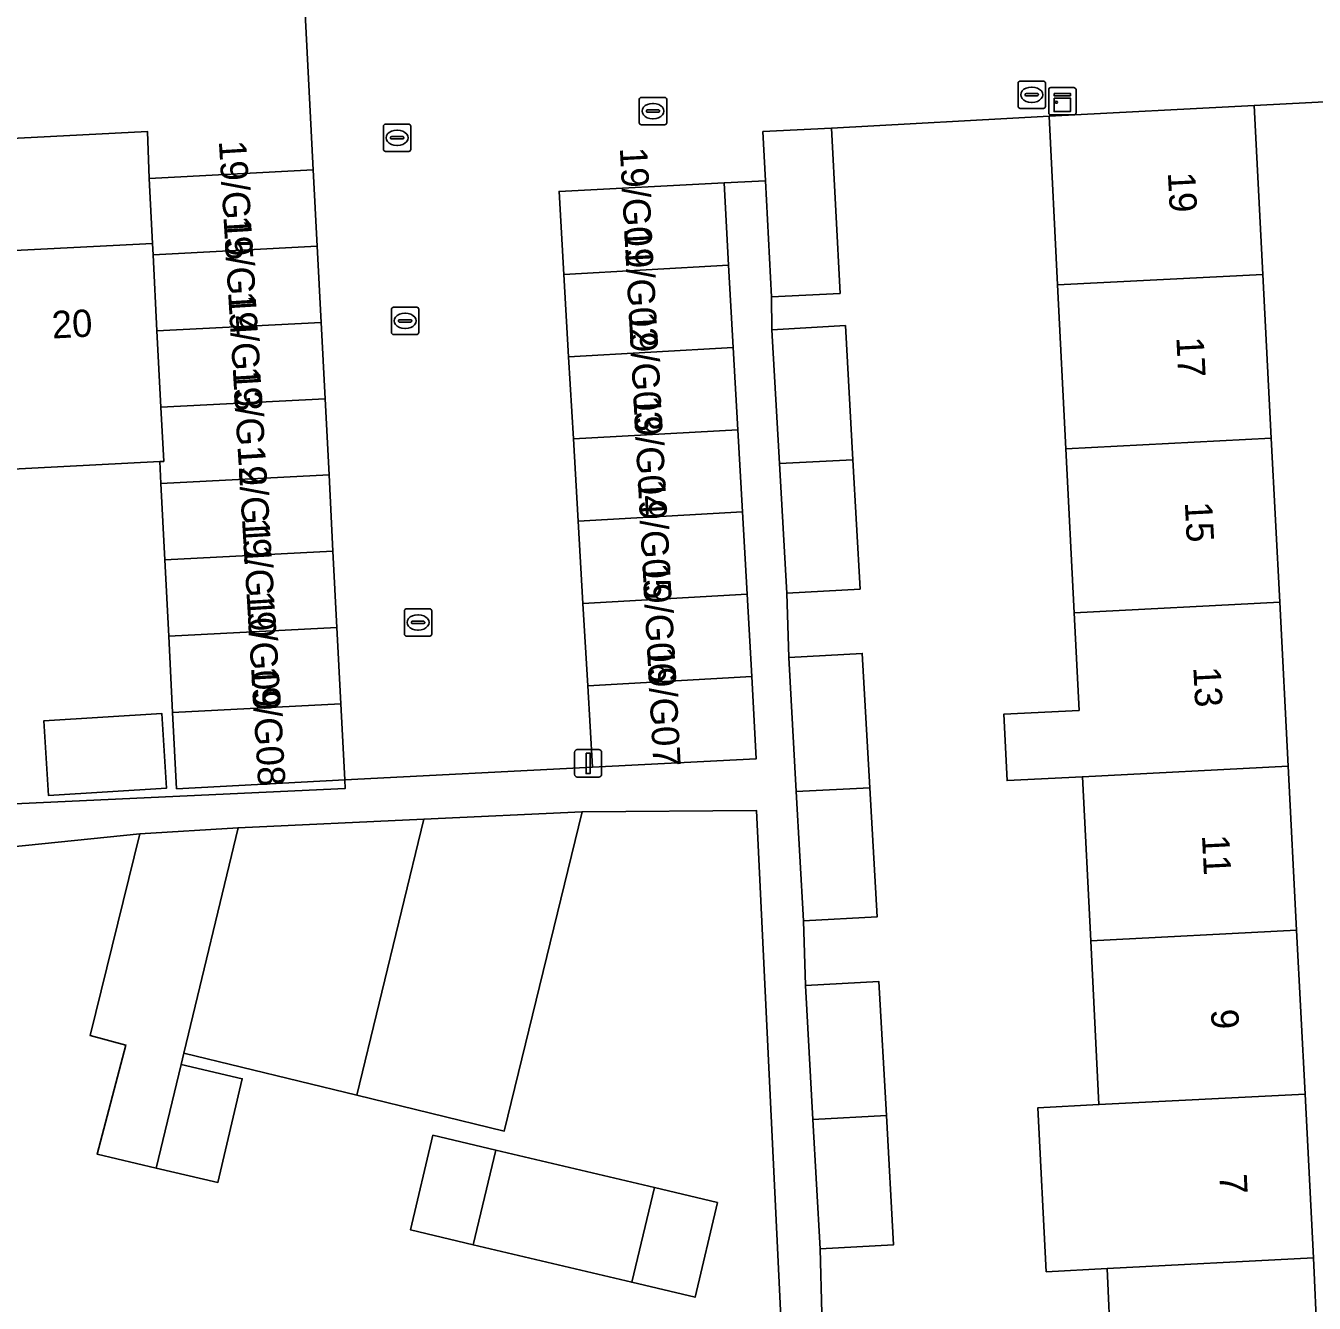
# Model space of a CAD drawing. Extents: x 161084 to 161928, y 385354 to 386522.
# Drawn here: x 161419.44 to 161466.55, y 385866.83 to 385913.52 of the extents above; entities that cross this region are included whole.
import ezdxf

# ---------------------------------------------------------------- set-up
doc = ezdxf.new("R2010")
doc.units = 0
for name, color, linetype in [('IMGEO_Erf', 7, 'Continuous'), ('IMGEO_Kast', 7, 'Continuous'), ('IMGEO_Kolk', 7, 'Continuous'), ('IMGEO_Lichtmast', 7, 'Continuous'), ('IMGEO_Muur', 7, 'Continuous'), ('IMGEO_Pand', 7, 'Continuous'), ('IMGEO_Pand_nummerreeks', 7, 'Continuous'), ('IMGEO_Rijbaan_lokaal_open', 7, 'Continuous'), ('IMGEO_Voetpad_open', 7, 'Continuous')]:
    doc.layers.add(name, color=color, linetype=linetype)

msp = doc.modelspace()

# ---------------------------------------------------------------- linework, layer by layer
at = {"layer": 'IMGEO_Erf'}
for points in [[(161469.278, 385910.865), (161464.358, 385910.606), (161464.676, 385904.433), (161464.984, 385898.441), (161465.293, 385892.449), (161465.601, 385886.457), (161465.91, 385880.465), (161466.218, 385874.472), (161466.527, 385868.48), (161466.79, 385862.486), (161467.053, 385856.491), (161467.322, 385850.351), (161469.903, 385850.461), (161472.4, 385850.582)], [(161423.947, 385907.942), (161423.887, 385909.661), (161363.805, 385906.561), (161363.991, 385902.464), (161370.131, 385902.781), (161376.122, 385903.089), (161382.115, 385903.398), (161388.107, 385903.707), (161394.099, 385904.016), (161400.091, 385904.325), (161406.083, 385904.634), (161412.075, 385904.943), (161418.067, 385905.252), (161424.07, 385905.561)], [(161424.519, 385893.997), (161424.375, 385896.785), (161424.334, 385897.589), (161418.482, 385897.287), (161412.49, 385896.979), (161412.623, 385894.394), (161406.631, 385894.085), (161406.498, 385896.67), (161400.506, 385896.361), (161394.514, 385896.052), (161388.521, 385895.743), (161382.529, 385895.434), (161376.537, 385895.126), (161370.546, 385894.817), (161364.401, 385894.5), (161364.506, 385884.014), (161394.6, 385883.953), (161431.117, 385885.643), (161431.1, 385885.952), (161424.95, 385885.635), (161424.806, 385888.422), (161424.663, 385891.21)], [(161424.416, 385888.379), (161424.58, 385885.651), (161420.264, 385885.391), (161420.1, 385888.119)], [(161434.324, 385872.965), (161436.624, 385872.422), (161442.425, 385871.051), (161444.731, 385870.506), (161443.914, 385867.047), (161441.595, 385867.595), (161435.794, 385868.966), (161433.507, 385869.506)]]:
    msp.add_lwpolyline(points, close=True, dxfattribs=at)
for points in [[(161459.248, 385862.098), (161458.985, 385868.092), (161456.754, 385867.977), (161456.447, 385873.97), (161458.683, 385874.085), (161458.38, 385880.078), (161458.077, 385886.07), (161455.324, 385885.928), (161455.199, 385888.355), (161457.955, 385888.497), (161457.775, 385892.063), (161457.472, 385898.055), (161457.17, 385904.047), (161456.858, 385910.22), (161448.902, 385909.78), (161449.213, 385903.738), (161446.707, 385903.609), (161446.723, 385902.409), (161449.409, 385902.56), (161449.684, 385897.655), (161449.949, 385892.932), (161447.263, 385892.782), (161447.34, 385890.425), (161450.026, 385890.576), (161450.301, 385885.67), (161450.566, 385880.948), (161447.88, 385880.798), (161447.946, 385878.44), (161450.632, 385878.591), (161450.907, 385873.686), (161451.172, 385868.963), (161448.486, 385868.813), (161448.551, 385866.455)], [(161416.614, 385865.671), (161422.409, 385864.278), (161428.203, 385862.886), (161428.248, 385863.075), (161434.043, 385861.682), (161433.342, 385858.765), (161439.138, 385857.372), (161441.329, 385856.846), (161441.967, 385859.503), (161447.439, 385858.188), (161446.154, 385884.843), (161439.78, 385884.791), (161436.936, 385873.118), (161431.538, 385874.433), (161425.22, 385875.972), (161425.12, 385875.556), (161427.353, 385875.033), (161426.465, 385871.24), (161424.209, 385871.767), (161422.043, 385872.274), (161423.099, 385876.265), (161421.797, 385876.609), (161423.612, 385883.982), (161418.222, 385883.441)]]:
    msp.add_lwpolyline(points, dxfattribs=at)
at = {"layer": 'IMGEO_Kast'}
for p, q in [((161456.919, 385911.261), (161457.76, 385911.261)), ((161457.76, 385911.261), (161456.919, 385911.261)), ((161456.844, 385910.336), (161456.844, 385911.177)), ((161456.844, 385911.177), (161456.844, 385910.336)), ((161457.844, 385911.186), (161457.844, 385910.345)), ((161457.844, 385910.345), (161457.844, 385911.186)), ((161457.769, 385910.261), (161456.928, 385910.261)), ((161456.928, 385910.261), (161457.769, 385910.261))]:
    msp.add_line(p, q, dxfattribs=at)
for points in [[(161457.039, 385911.051), (161457.639, 385911.051), (161457.639, 385910.966), (161457.039, 385910.966), (161457.039, 385911.051)], [(161457.039, 385910.876), (161457.639, 385910.876), (161457.639, 385910.387), (161457.039, 385910.387), (161457.039, 385910.876)]]:
    msp.add_lwpolyline(points, dxfattribs=at)
msp.add_circle((161457.123, 385910.725), 0.0377, dxfattribs=at)
for centre, start, end in [((161456.922, 385911.183), 92.4484, 184.2845), ((161456.922, 385911.183), 92.4484, 184.2845), ((161457.766, 385911.183), 2.4484, 94.2845), ((161457.766, 385911.183), 2.4484, 94.2845), ((161456.922, 385910.339), 182.4484, 274.2845), ((161456.922, 385910.339), 182.4484, 274.2845), ((161457.766, 385910.339), 272.4484, 4.2845), ((161457.766, 385910.339), 272.4484, 4.2845)]:
    msp.add_arc(centre, 0.0779, start, end, dxfattribs=at)
at = {"layer": 'IMGEO_Kolk'}
for p, q in [((161455.725, 385910.574), (161455.725, 385911.426)), ((161455.8, 385911.5), (161456.652, 385911.5)), ((161456.213, 385911.28), (161456.238, 385911.28)), ((161456.726, 385911.426), (161456.726, 385910.574)), ((161441.873, 385909.977), (161441.873, 385910.829)), ((161441.948, 385910.903), (161442.8, 385910.903)), ((161442.874, 385910.829), (161442.874, 385909.977)), ((161455.984, 385910.994), (161455.984, 385911.006)), ((161456.422, 385910.957), (161456.024, 385910.957)), ((161456.027, 385911.043), (161456.425, 385911.043)), ((161456.468, 385911.006), (161456.468, 385910.994)), ((161442.132, 385910.397), (161442.132, 385910.409)), ((161442.57, 385910.36), (161442.172, 385910.36)), ((161442.175, 385910.446), (161442.573, 385910.446)), ((161442.361, 385910.683), (161442.386, 385910.683)), ((161442.616, 385910.409), (161442.616, 385910.397)), ((161456.652, 385910.5), (161455.8, 385910.5)), ((161456.236, 385910.72), (161456.211, 385910.72)), ((161432.516, 385909), (161432.516, 385909.852)), ((161432.591, 385909.926), (161433.443, 385909.926)), ((161433.517, 385909.852), (161433.517, 385909)), ((161442.8, 385909.903), (161441.948, 385909.903)), ((161442.384, 385910.123), (161442.359, 385910.123)), ((161432.775, 385909.42), (161432.775, 385909.432)), ((161433.213, 385909.383), (161432.815, 385909.383)), ((161432.818, 385909.469), (161433.216, 385909.469)), ((161433.004, 385909.706), (161433.029, 385909.706)), ((161433.259, 385909.432), (161433.259, 385909.42)), ((161433.443, 385908.926), (161432.591, 385908.926)), ((161433.027, 385909.146), (161433.002, 385909.146)), ((161432.884, 385903.234), (161433.736, 385903.234)), ((161432.809, 385902.308), (161432.809, 385903.16)), ((161433.068, 385902.728), (161433.068, 385902.74)), ((161433.111, 385902.777), (161433.509, 385902.777)), ((161433.297, 385903.014), (161433.322, 385903.014)), ((161433.552, 385902.74), (161433.552, 385902.728)), ((161433.81, 385903.16), (161433.81, 385902.308)), ((161433.506, 385902.691), (161433.108, 385902.691)), ((161433.32, 385902.454), (161433.295, 385902.454)), ((161433.736, 385902.234), (161432.884, 385902.234)), ((161433.282, 385891.285), (161433.282, 385892.137)), ((161433.357, 385892.211), (161434.209, 385892.211)), ((161433.77, 385891.991), (161433.795, 385891.991)), ((161434.283, 385892.137), (161434.283, 385891.285)), ((161433.541, 385891.705), (161433.541, 385891.717)), ((161433.979, 385891.668), (161433.581, 385891.668)), ((161433.584, 385891.754), (161433.982, 385891.754)), ((161433.793, 385891.431), (161433.768, 385891.431)), ((161434.025, 385891.717), (161434.025, 385891.705)), ((161434.209, 385891.211), (161433.357, 385891.211))]:
    msp.add_line(p, q, dxfattribs=at)
for points in [[(161455.725, 385910.574), (161455.725, 385911.426)], [(161455.8, 385911.5), (161456.652, 385911.5)], [(161456.726, 385911.426), (161456.726, 385910.574)], [(161441.873, 385909.977), (161441.873, 385910.829)], [(161441.948, 385910.903), (161442.8, 385910.903)], [(161442.874, 385910.829), (161442.874, 385909.977)], [(161456.652, 385910.5), (161455.8, 385910.5)], [(161432.516, 385909), (161432.516, 385909.852)], [(161432.591, 385909.926), (161433.443, 385909.926)], [(161433.517, 385909.852), (161433.517, 385909)], [(161442.8, 385909.903), (161441.948, 385909.903)], [(161433.443, 385908.926), (161432.591, 385908.926)], [(161432.884, 385903.234), (161433.736, 385903.234)], [(161432.809, 385902.308), (161432.809, 385903.16)], [(161433.81, 385903.16), (161433.81, 385902.308)], [(161433.736, 385902.234), (161432.884, 385902.234)], [(161433.282, 385891.285), (161433.282, 385892.137)], [(161433.357, 385892.211), (161434.209, 385892.211)], [(161434.283, 385892.137), (161434.283, 385891.285)], [(161434.209, 385891.211), (161433.357, 385891.211)]]:
    msp.add_lwpolyline(points, dxfattribs=at)
for centre, radius, start, end in [((161455.802, 385911.424), 0.0765, 91.552, 178.448), ((161455.802, 385911.424), 0.0765, 91.552, 178.448), ((161456.65, 385911.424), 0.0765, 1.552, 88.448), ((161456.65, 385911.424), 0.0765, 1.552, 88.448), ((161441.95, 385910.827), 0.0765, 91.552, 178.448), ((161441.95, 385910.827), 0.0765, 91.552, 178.448), ((161442.798, 385910.827), 0.0765, 1.552, 88.448), ((161442.798, 385910.827), 0.0765, 1.552, 88.448), ((161456.024, 385911.003), 0.0403, 85.8775, 175.7526), ((161456.021, 385910.993), 0.0366, 178.938, 274.7102), ((161456.425, 385911), 0.043, 264.8664, 352.4533), ((161456.429, 385911.005), 0.0386, 1.7309, 96.639), ((161442.172, 385910.406), 0.0403, 85.8775, 175.7526), ((161442.169, 385910.396), 0.0366, 178.938, 274.7102), ((161442.573, 385910.403), 0.043, 264.8664, 352.4533), ((161442.577, 385910.408), 0.0386, 1.7309, 96.639), ((161455.802, 385910.576), 0.0765, 181.552, 268.448), ((161455.802, 385910.576), 0.0765, 181.552, 268.448), ((161456.65, 385910.576), 0.0765, 271.552, 358.448), ((161456.65, 385910.576), 0.0765, 271.552, 358.448), ((161432.593, 385909.85), 0.0765, 91.552, 178.448), ((161432.593, 385909.85), 0.0765, 91.552, 178.448), ((161433.441, 385909.85), 0.0765, 1.552, 88.448), ((161433.441, 385909.85), 0.0765, 1.552, 88.448), ((161441.95, 385909.979), 0.0765, 181.552, 268.448), ((161441.95, 385909.979), 0.0765, 181.552, 268.448), ((161442.798, 385909.979), 0.0765, 271.552, 358.448), ((161442.798, 385909.979), 0.0765, 271.552, 358.448), ((161432.815, 385909.429), 0.0403, 85.8775, 175.7526), ((161432.812, 385909.419), 0.0366, 178.938, 274.7102), ((161433.216, 385909.426), 0.043, 264.8664, 352.4533), ((161433.22, 385909.431), 0.0386, 1.7309, 96.639), ((161432.593, 385909.002), 0.0765, 181.552, 268.448), ((161432.593, 385909.002), 0.0765, 181.552, 268.448), ((161433.441, 385909.002), 0.0765, 271.552, 358.448), ((161433.441, 385909.002), 0.0765, 271.552, 358.448), ((161432.886, 385903.158), 0.0765, 91.552, 178.448), ((161432.886, 385903.158), 0.0765, 91.552, 178.448), ((161433.734, 385903.158), 0.0765, 1.552, 88.448), ((161433.734, 385903.158), 0.0765, 1.552, 88.448), ((161433.108, 385902.737), 0.0403, 85.8775, 175.7526), ((161433.105, 385902.727), 0.0366, 178.938, 274.7102), ((161433.509, 385902.734), 0.043, 264.8664, 352.4533), ((161433.513, 385902.739), 0.0386, 1.7309, 96.639), ((161432.886, 385902.31), 0.0765, 181.552, 268.448), ((161432.886, 385902.31), 0.0765, 181.552, 268.448), ((161433.734, 385902.31), 0.0765, 271.552, 358.448), ((161433.734, 385902.31), 0.0765, 271.552, 358.448), ((161433.359, 385892.135), 0.0765, 91.552, 178.448), ((161433.359, 385892.135), 0.0765, 91.552, 178.448), ((161434.207, 385892.135), 0.0765, 1.552, 88.448), ((161434.207, 385892.135), 0.0765, 1.552, 88.448), ((161433.581, 385891.714), 0.0403, 85.8775, 175.7526), ((161433.578, 385891.704), 0.0366, 178.938, 274.7102), ((161433.982, 385891.711), 0.043, 264.8664, 352.4533), ((161433.986, 385891.716), 0.0386, 1.7309, 96.639), ((161433.359, 385891.287), 0.0765, 181.552, 268.448), ((161433.359, 385891.287), 0.0765, 181.552, 268.448), ((161434.207, 385891.287), 0.0765, 271.552, 358.448), ((161434.207, 385891.287), 0.0765, 271.552, 358.448)]:
    msp.add_arc(centre, radius, start, end, dxfattribs=at)
for centre, major_axis, ratio, start_param, end_param in [((161456.212, 385911), (-0.387, 0.002), 0.722429, 4.712389, 7.853982), ((161456.237, 385911), (-0.39, 0.002), 0.717154, 1.570796, 4.712389), ((161442.36, 385910.403), (-0.387, 0.002), 0.722429, 4.712389, 7.853982), ((161442.385, 385910.403), (-0.39, 0.002), 0.717154, 1.570796, 4.712389), ((161433.003, 385909.426), (-0.387, 0.002), 0.722429, 4.712389, 7.853982), ((161433.028, 385909.426), (-0.39, 0.002), 0.717154, 1.570796, 4.712389), ((161433.296, 385902.734), (-0.387, 0.002), 0.722429, 4.712389, 7.853982), ((161433.321, 385902.734), (-0.39, 0.002), 0.717154, 1.570796, 4.712389), ((161433.769, 385891.711), (-0.387, 0.002), 0.722429, 4.712389, 7.853982), ((161433.794, 385891.711), (-0.39, 0.002), 0.717154, 1.570796, 4.712389)]:
    msp.add_ellipse(centre, major_axis=major_axis, ratio=ratio, start_param=start_param, end_param=end_param, dxfattribs=at)
at = {"layer": 'IMGEO_Lichtmast'}
for p, q in [((161439.506, 385886.161), (161439.506, 385886.961)), ((161439.506, 385886.961), (161439.506, 385886.161)), ((161439.606, 385887.061), (161440.396, 385887.061)), ((161440.396, 385887.061), (161439.606, 385887.061)), ((161440.496, 385886.961), (161440.496, 385886.161)), ((161440.496, 385886.161), (161440.496, 385886.961)), ((161440.396, 385886.061), (161439.606, 385886.061)), ((161439.606, 385886.061), (161440.396, 385886.061))]:
    msp.add_line(p, q, dxfattribs=at)
msp.add_lwpolyline([(161439.926, 385886.936), (161440.076, 385886.936), (161440.076, 385886.186), (161439.926, 385886.186), (161439.926, 385886.936)], dxfattribs=at)
for centre, start, end in [((161439.606, 385886.961), 90, 180), ((161439.606, 385886.961), 90, 180), ((161440.396, 385886.961), 0, 90), ((161440.396, 385886.961), 360, 90), ((161439.606, 385886.161), 180, 270), ((161439.606, 385886.161), 180, 270), ((161440.396, 385886.161), 270, 0), ((161440.396, 385886.161), 270, 0)]:
    msp.add_arc(centre, 0.1, start, end, dxfattribs=at)
at = {"layer": 'IMGEO_Muur'}
msp.add_lwpolyline([(161448.902, 385909.78), (161456.858, 385910.22)], dxfattribs=at)
at = {"layer": 'IMGEO_Pand'}
for points in [[(161456.858, 385910.22), (161457.17, 385904.047), (161464.676, 385904.433), (161464.358, 385910.606)], [(161446.488, 385907.854), (161446.707, 385903.609), (161449.213, 385903.738), (161448.902, 385909.78), (161446.395, 385909.651)], [(161424.07, 385905.561), (161424.091, 385905.154), (161430.095, 385905.464), (161429.951, 385908.251), (161423.947, 385907.942)], [(161438.939, 385907.465), (161439.115, 385904.431), (161445.14, 385904.769), (161444.971, 385907.776)], [(161424.091, 385905.154), (161424.07, 385905.561), (161418.067, 385905.252), (161418.482, 385897.287), (161424.334, 385897.589), (161424.482, 385897.597), (161424.379, 385899.58), (161424.235, 385902.367)], [(161424.091, 385905.154), (161424.235, 385902.367), (161430.238, 385902.676), (161430.095, 385905.464)], [(161439.289, 385901.425), (161445.308, 385901.762), (161445.14, 385904.769), (161439.115, 385904.431)], [(161457.17, 385904.047), (161457.472, 385898.055), (161464.984, 385898.441), (161464.676, 385904.433)], [(161430.382, 385899.889), (161430.238, 385902.676), (161424.235, 385902.367), (161424.379, 385899.58)], [(161449.409, 385902.56), (161446.723, 385902.409), (161446.997, 385897.517), (161449.684, 385897.655)], [(161439.463, 385898.418), (161445.477, 385898.755), (161445.308, 385901.762), (161439.289, 385901.425)], [(161430.526, 385897.102), (161430.382, 385899.889), (161424.379, 385899.58), (161424.482, 385897.597), (161424.334, 385897.589), (161424.375, 385896.785)], [(161439.637, 385895.412), (161445.645, 385895.749), (161445.477, 385898.755), (161439.463, 385898.418)], [(161457.472, 385898.055), (161457.775, 385892.063), (161465.293, 385892.449), (161464.984, 385898.441)], [(161447.263, 385892.782), (161449.949, 385892.932), (161449.684, 385897.655), (161446.997, 385897.517)], [(161424.375, 385896.785), (161424.519, 385893.997), (161430.669, 385894.314), (161430.526, 385897.102)], [(161439.811, 385892.405), (161445.814, 385892.742), (161445.645, 385895.749), (161439.637, 385895.412)], [(161424.519, 385893.997), (161424.663, 385891.21), (161430.813, 385891.527), (161430.669, 385894.314)], [(161439.985, 385889.399), (161445.982, 385889.735), (161445.814, 385892.742), (161439.811, 385892.405)], [(161465.293, 385892.449), (161457.775, 385892.063), (161457.955, 385888.497), (161455.199, 385888.355), (161455.324, 385885.928), (161458.077, 385886.07), (161465.601, 385886.457)], [(161430.956, 385888.739), (161430.813, 385891.527), (161424.663, 385891.21), (161424.806, 385888.422)], [(161450.026, 385890.576), (161447.34, 385890.425), (161447.615, 385885.532), (161450.301, 385885.67)], [(161440.158, 385886.419), (161446.151, 385886.728), (161445.982, 385889.735), (161439.985, 385889.399)], [(161430.956, 385888.739), (161424.806, 385888.422), (161424.95, 385885.635), (161431.1, 385885.952)], [(161420.264, 385885.391), (161424.58, 385885.651), (161424.416, 385888.379), (161420.1, 385888.119)], [(161465.91, 385880.465), (161465.601, 385886.457), (161458.077, 385886.07), (161458.38, 385880.078)], [(161447.88, 385880.798), (161450.566, 385880.948), (161450.301, 385885.67), (161447.615, 385885.532)], [(161433.996, 385884.521), (161427.199, 385884.204), (161425.22, 385875.972), (161431.538, 385874.433)], [(161439.78, 385884.791), (161433.996, 385884.521), (161431.538, 385874.433), (161436.936, 385873.118)], [(161427.199, 385884.204), (161423.612, 385883.982), (161421.797, 385876.609), (161423.099, 385876.265), (161422.043, 385872.274), (161424.209, 385871.767), (161425.12, 385875.556), (161425.22, 385875.972)], [(161458.38, 385880.078), (161458.683, 385874.085), (161466.218, 385874.472), (161465.91, 385880.465)], [(161450.632, 385878.591), (161447.946, 385878.44), (161448.221, 385873.548), (161450.907, 385873.686)], [(161424.209, 385871.767), (161426.465, 385871.24), (161427.353, 385875.033), (161425.12, 385875.556)], [(161458.985, 385868.092), (161466.527, 385868.48), (161466.218, 385874.472), (161458.683, 385874.085), (161456.447, 385873.97), (161456.754, 385867.977)], [(161448.486, 385868.813), (161451.172, 385868.963), (161450.907, 385873.686), (161448.221, 385873.548)], [(161435.794, 385868.966), (161436.624, 385872.422), (161434.324, 385872.965), (161433.507, 385869.506)], [(161436.624, 385872.422), (161435.794, 385868.966), (161441.595, 385867.595), (161442.425, 385871.051)], [(161442.425, 385871.051), (161441.595, 385867.595), (161443.914, 385867.047), (161444.731, 385870.506)], [(161466.527, 385868.48), (161458.985, 385868.092), (161459.248, 385862.098), (161466.79, 385862.486)]]:
    msp.add_lwpolyline(points, close=True, dxfattribs=at)
at = {"layer": 'IMGEO_Rijbaan_lokaal_open'}
msp.add_lwpolyline([(161429.657, 385913.967), (161429.951, 385908.251), (161430.095, 385905.464), (161430.238, 385902.676), (161430.382, 385899.889), (161430.526, 385897.102), (161430.669, 385894.314), (161430.813, 385891.527), (161430.956, 385888.739), (161431.1, 385885.952), (161440.158, 385886.419), (161439.985, 385889.399), (161439.811, 385892.405), (161439.637, 385895.412), (161439.463, 385898.418), (161439.289, 385901.425), (161439.115, 385904.431), (161438.939, 385907.465), (161444.971, 385907.776), (161446.488, 385907.854), (161446.395, 385909.651), (161448.902, 385909.78), (161456.858, 385910.22), (161464.358, 385910.606), (161469.278, 385910.865)], dxfattribs=at)
at = {"layer": 'IMGEO_Voetpad_open'}
for points in [[(161337.852, 385905.237), (161339.579, 385905.351), (161341.716, 385905.421), (161362.101, 385906.473), (161363.805, 385906.561), (161423.887, 385909.661), (161423.947, 385907.942), (161429.951, 385908.251), (161429.657, 385913.967), (161435.86, 385914.286), (161469.013, 385915.99)], [(161448.551, 385866.455), (161448.486, 385868.813), (161448.221, 385873.548), (161447.946, 385878.44), (161447.88, 385880.798), (161447.615, 385885.532), (161447.34, 385890.425), (161447.263, 385892.782), (161446.997, 385897.517), (161446.723, 385902.409), (161446.707, 385903.609), (161446.488, 385907.854), (161444.971, 385907.776), (161445.14, 385904.769), (161445.308, 385901.762), (161445.477, 385898.755), (161445.645, 385895.749), (161445.814, 385892.742), (161445.982, 385889.735), (161446.151, 385886.728), (161440.158, 385886.419), (161431.1, 385885.952), (161431.117, 385885.643), (161394.6, 385883.953)], [(161418.222, 385883.441), (161423.612, 385883.982), (161427.199, 385884.204), (161433.996, 385884.521), (161439.78, 385884.791), (161446.154, 385884.843), (161447.439, 385858.188)]]:
    msp.add_lwpolyline(points, dxfattribs=at)

# ---------------------------------------------------------------- texts
at = {"layer": 'IMGEO_Pand_nummerreeks'}
for s, rotation, p in [('19/G15', 273.509, (161426.496, 385909.307)), ('19/G01', 273.1151, (161441.159, 385909.059)), ('19', 272.9468, (161461.2, 385908.158)), ('19/G14', 273.509, (161426.665, 385906.546)), ('19/G02', 273.1151, (161441.319, 385906.113)), ('19/G13', 273.509, (161426.834, 385903.786)), ('20', 2.9509, (161420.412, 385902.088)), ('19/G03', 273.1151, (161441.486, 385903.044)), ('17', 272.9468, (161461.51, 385902.13)), ('19/G12', 273.509, (161427.003, 385901.032)), ('19/G04', 273.1151, (161441.653, 385899.981)), ('19/G11', 273.509, (161427.179, 385898.155)), ('19/G05', 273.1151, (161441.819, 385896.919)), ('15', 272.9468, (161461.821, 385896.102)), ('19/G10', 273.509, (161427.342, 385895.501)), ('19/G06', 273.1151, (161441.986, 385893.856)), ('19/G09', 273.509, (161427.505, 385892.838)), ('19/G07', 273.1151, (161442.153, 385890.794)), ('19/G08', 273.509, (161427.675, 385890.072)), ('13', 272.9448, (161462.131, 385890.074)), ('11', 272.9468, (161462.447, 385883.932)), ('9', 272.9468, (161462.774, 385877.558)), ('7', 272.9468, (161463.085, 385871.531))]:
    msp.add_text(s, height=1, rotation=rotation, dxfattribs=at).set_placement(p)

doc.saveas('drawing.dxf')
